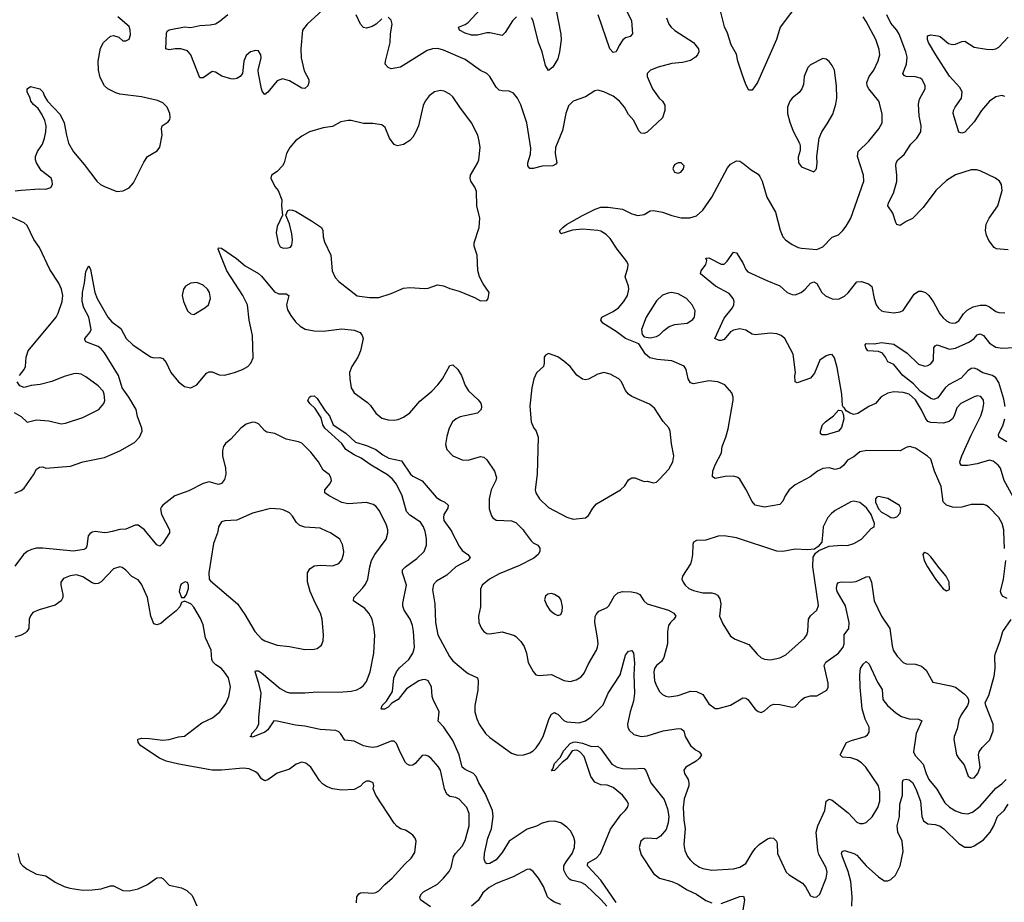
# Model space of a CAD drawing. Header units: inches. Extents: x 1682530 to 1839546, y 640742 to 791647.
# Tile 570 of 656: x 1811061 to 1817446, y 667594 to 673318. Entities that reach past the tile are written whole.
import ezdxf

# ---------------------------------------------------------------- set-up
doc = ezdxf.new("R2010")
doc.units = ezdxf.units.IN
doc.header["$MEASUREMENT"] = 0
doc.layers.add('B8616', color=7, linetype='Continuous')
doc.layers.add('B8617', color=7, linetype='Continuous')

msp = doc.modelspace()

# ---------------------------------------------------------------- linework, layer by layer
at = {"layer": 'B8616', "color": 5}
for points, elevation in [([(1811660.5, 670000), (1811630, 669992.9), (1811610, 669990.5), (1811550, 669998), (1811530, 669994.7), (1811515.1, 669984.9), (1811504.8, 669970), (1811496.7, 669903.3), (1811490.2, 669889.8), (1811476.8, 669883.2), (1811409.5, 669870.5), (1811210, 669891.1), (1811169.5, 669890.5), (1811136.8, 669883.2), (1811110.1, 669869.9), (1811085.3, 669850), (1811030, 669774.5)], 460), ([(1812032.6, 670000), (1812033, 669990), (1811990, 669922.7), (1811970, 669903.7), (1811950, 669912), (1811877.9, 670000)], 460), ([(1812345, 670000), (1812342.9, 669990), (1812317.7, 669922.3), (1812288.4, 669730), (1812290.4, 669690.4), (1812298.3, 669678.3), (1812474, 669530), (1812521.4, 669461.4), (1812585.5, 669350), (1812630, 669303.7), (1812650, 669290.3), (1812730, 669262), (1812810, 669254), (1812910, 669234.4), (1812970, 669235.5), (1812990, 669240.5), (1813017.1, 669262.9), (1813029.6, 669290), (1813031.3, 669330), (1813023.5, 669430), (1813012.6, 669470), (1812976.5, 669536.5), (1812944.5, 669610), (1812927.1, 669672.9), (1812926.6, 669730), (1812942.2, 669757.8), (1812970, 669777.1), (1813010, 669780.4), (1813090, 669775.5), (1813130, 669790.8), (1813150, 669816), (1813161.6, 669850), (1813162.9, 669870), (1813155.3, 669915.3), (1813136, 669950), (1813077.2, 669990), (1813054.5, 670000)], 480), ([(1813724.5, 667564.5), (1813659.7, 667610), (1813655.8, 667630), (1813666.3, 667650), (1813678.7, 667661.3), (1813770, 667712.4), (1813810, 667750.2), (1813845.9, 667794.1), (1813858.8, 667821.2), (1813875.1, 667890), (1813886.9, 667910), (1813930, 667958.9), (1813950, 667995.5), (1813976.2, 668090), (1813975.5, 668170), (1813961.4, 668210), (1813910, 668263.1), (1813890, 668273.7), (1813850, 668280.4), (1813830, 668295.1), (1813815, 668330), (1813790.8, 668450.8), (1813775.5, 668475.5), (1813730, 668527), (1813710, 668542), (1813690, 668549.5), (1813670, 668546.6), (1813625.4, 668494.6), (1813610, 668484.7), (1813590, 668482), (1813572.7, 668490), (1813562, 668502), (1813530, 668563.7), (1813505.2, 668625.2), (1813490, 668639.7), (1813470, 668640.4), (1813377.8, 668602.2), (1813350, 668598.6), (1813321.6, 668601.6), (1813289.9, 668609.9), (1813230, 668639.2), (1813170, 668645.6), (1813140.4, 668690), (1813130, 668700.4), (1813110, 668708.7), (1813010, 668714.4), (1812910, 668737.4), (1812850, 668742.5), (1812730, 668769.7), (1812709.2, 668770.8), (1812670, 668713.7), (1812650, 668697.6), (1812570, 668665.1), (1812555.3, 668670), (1812564.1, 668675.9), (1812565.4, 668690), (1812597.5, 668722.5), (1812612.2, 668750), (1812611.2, 668790), (1812626.2, 668950), (1812612.7, 669012.7), (1812588, 669090), (1812590, 669096), (1812610, 669095.8), (1812630, 669083.1), (1812750, 668980.8), (1812790, 668958.4), (1812810, 668952.9), (1812910, 668952), (1812990, 668958.4), (1813130, 668956.3), (1813210, 668964.3), (1813247, 668973), (1813270, 668984.2), (1813290, 669000.4), (1813310, 669025.5), (1813333.7, 669090), (1813357.4, 669210), (1813363.1, 669330), (1813358.4, 669378.4), (1813345.7, 669430), (1813324, 669470), (1813299.3, 669499.3), (1813226.6, 669550), (1813228, 669570), (1813286.7, 669633.3), (1813303.1, 669656.9), (1813317.8, 669690), (1813330.6, 669770), (1813342.2, 669810), (1813363.5, 669850), (1813436.8, 669950), (1813448.7, 669990), (1813448.6, 670000)], 460), ([(1814869, 667569), (1814831, 667610), (1814730, 667708.2), (1814702.3, 667722.3), (1814637.6, 667737.6), (1814625.3, 667745.3), (1814610, 667764.2), (1814590, 667803.7), (1814589.9, 667830), (1814603.7, 667856.3), (1814644.2, 667910), (1814658.3, 667950), (1814661.1, 667990), (1814654.9, 668014.9), (1814634.7, 668054.7), (1814610, 668082), (1814570, 668109.7), (1814530, 668121), (1814490, 668119.3), (1814450, 668108), (1814411.7, 668088.3), (1814352.1, 668067.9), (1814235.3, 667990), (1814190, 667918), (1814150.3, 667870), (1814110, 667847.1), (1814090, 667844.5), (1814081.2, 667850), (1814073.1, 667873.1), (1814074.7, 667910), (1814096.8, 668010), (1814121, 668070), (1814131.4, 668150), (1814126.7, 668190), (1814080.4, 668300.4), (1814039.2, 668370), (1814021.8, 668410), (1814003.8, 668430), (1813950, 668455.3), (1813931.2, 668471.2), (1813910.4, 668550), (1813870, 668644.5), (1813810.4, 668730.4), (1813775.6, 668770), (1813780.8, 668830), (1813742.2, 668910), (1813736.1, 668930), (1813731.4, 668991.4), (1813710.6, 669030.6), (1813690, 669039.7), (1813670, 669038.2), (1813650, 669029.7), (1813570, 668978.2), (1813515.5, 668910), (1813474.3, 668885.7), (1813450, 668860.5), (1813427.3, 668847.3), (1813410, 668846), (1813405.2, 668850), (1813412, 668870), (1813440.7, 668899.3), (1813477.6, 668962.4), (1813487.7, 669050), (1813504.2, 669090), (1813524.5, 669115.5), (1813584.2, 669170), (1813610.5, 669209.5), (1813617.8, 669230), (1813621.2, 669250), (1813614.5, 669350), (1813607.4, 669390), (1813592.2, 669430), (1813554.2, 669490), (1813546.2, 669513.8), (1813544.9, 669535.1), (1813569, 669650), (1813542.3, 669730), (1813543.1, 669750), (1813562, 669770), (1813636.3, 669823.7), (1813683.5, 669870), (1813698.3, 669910), (1813698.7, 669950), (1813692.6, 669990), (1813689.4, 670000)], 440), ([(1813860.4, 670000), (1813910, 669903.1), (1813930, 669876), (1813966.4, 669850), (1813983, 669830), (1813967.2, 669810), (1813890, 669768.9), (1813830, 669715.6), (1813763, 669677), (1813744.2, 669655.8), (1813738.2, 669621.8), (1813753.5, 669530), (1813756.8, 669410), (1813772.7, 669330), (1813847.4, 669187.4), (1813870, 669160.7), (1813951.3, 669091.3), (1813970, 669078), (1814030.4, 669050), (1814034.9, 669030), (1814031.2, 668970), (1814011.8, 668870), (1814012.7, 668830), (1814024.9, 668784.9), (1814040.6, 668750), (1814082.6, 668690), (1814110, 668663.5), (1814250, 668562), (1814290, 668548.9), (1814330, 668550.3), (1814370, 668562.8), (1814390, 668576.9), (1814410, 668595.3), (1814430, 668623.7), (1814456.5, 668670), (1814493.7, 668786.3), (1814510, 668814.6), (1814530, 668824.6), (1814539.7, 668819.7), (1814550, 668814.6), (1814590, 668772.6), (1814610, 668764.6), (1814690, 668758.9), (1814730, 668770.2), (1814764.5, 668795.5), (1814844.5, 668875.5), (1814877, 668950), (1814955, 669070), (1814990, 669196.4), (1815010, 669222.4), (1815030, 669227.3), (1815040.4, 669210), (1815048.3, 669148.3), (1815042.7, 669070), (1815047.3, 668950), (1815041, 668899), (1815020.1, 668830), (1815003.2, 668750), (1815004.4, 668730), (1815013.4, 668710), (1815043.5, 668683.5), (1815090, 668669.2), (1815130, 668674), (1815234.4, 668705.6), (1815330, 668721.1), (1815350, 668720.3), (1815366.9, 668706.9), (1815376.1, 668670), (1815410, 668612.2), (1815442.7, 668582.7), (1815467.3, 668570), (1815483, 668550), (1815470.4, 668530), (1815448.2, 668510), (1815380.7, 668470), (1815368.7, 668451.3), (1815373, 668430), (1815396.3, 668390), (1815400.5, 668370), (1815399.1, 668350), (1815370, 668265.2), (1815362.5, 668210), (1815366.7, 668130), (1815377.1, 668070), (1815366.9, 667970), (1815374.4, 667930), (1815392.3, 667892.3), (1815409.5, 667869.5), (1815430, 667849), (1815470, 667822), (1815490, 667813.8), (1815550, 667802.3), (1815690, 667812.4), (1815730, 667822.4), (1815770, 667846.7), (1815810, 667915.8), (1815830, 667943.8), (1815857, 667970), (1815910, 668005.3), (1815930, 668011.7), (1815950, 668010.4), (1815968.2, 667990), (1815973.5, 667973.5), (1815974.9, 667910), (1816030.3, 667790.3), (1816051.8, 667771.8), (1816137.8, 667717.8), (1816155.8, 667695.8), (1816190, 667637.3), (1816210, 667628), (1816229.4, 667630.6), (1816250, 667647.3), (1816289.7, 667750), (1816296.4, 667790), (1816290, 667818), (1816244.2, 667904.2), (1816235.7, 667930), (1816226.3, 668050), (1816235.9, 668090), (1816282.6, 668190), (1816291.5, 668250), (1816310, 668263.6), (1816330, 668257.2), (1816434.2, 668174.2), (1816490, 668114.9), (1816510, 668104.9), (1816530, 668104.9), (1816550, 668112.4), (1816590, 668148.2), (1816625.3, 668210), (1816639.3, 668250), (1816639.7, 668310), (1816629.7, 668350), (1816548.7, 668470), (1816519.2, 668499.2), (1816490, 668518.6), (1816450, 668530.6), (1816396.2, 668536.2), (1816380.5, 668550), (1816423.6, 668630), (1816455.3, 668644.7), (1816544.5, 668670), (1816559.1, 668680.9), (1816570, 668698.8), (1816569.8, 668730), (1816543, 668783), (1816523.2, 668850), (1816511.6, 668990), (1816509.8, 669070.2), (1816514, 669110), (1816530, 669139.3), (1816550, 669155.5), (1816570, 669139.1), (1816622.7, 669022.7), (1816654, 668974), (1816659, 668910), (1816688.9, 668870), (1816742.6, 668822.6), (1816778.9, 668798.9), (1816830, 668784.4), (1816890, 668782.3), (1816910.2, 668770.2), (1816873.6, 668690), (1816857.3, 668570), (1816867.3, 668547.3), (1816920.7, 668490), (1816938.5, 668430), (1816957.5, 668390), (1817009, 668329), (1817059.6, 668239.6), (1817090.8, 668210.8), (1817130, 668187.3), (1817170, 668172.1), (1817210, 668169.2), (1817240.4, 668179.6), (1817290, 668218), (1817390, 668334.5), (1817430, 668362.6), (1817459, 668390)], 440), ([(1814333, 670000), (1814378.2, 669938.2), (1814390, 669926.4), (1814420.7, 669910), (1814434.9, 669890), (1814432.9, 669870), (1814423.1, 669850), (1814394.5, 669825.5), (1814301.3, 669778.7), (1814170, 669724.8), (1814108.5, 669690), (1814060.4, 669650), (1814050, 669626), (1814048.4, 669510), (1814037.1, 669450), (1814038, 669410), (1814054.9, 669370), (1814070.3, 669350.3), (1814090, 669338.4), (1814110, 669334.4), (1814190, 669348.4), (1814270, 669324.4), (1814277.8, 669317.8), (1814310, 669286.4), (1814332.8, 669252.8), (1814347.8, 669210), (1814358, 669150), (1814390.3, 669090.3), (1814408.9, 669068.9), (1814430, 669066), (1814510, 669071.2), (1814590, 669033.6), (1814630, 669026.5), (1814670, 669036.9), (1814702.7, 669057.3), (1814720.7, 669079.3), (1814750, 669140.5), (1814802.4, 669230), (1814807.8, 669250), (1814811.3, 669270), (1814807.8, 669310), (1814789.7, 669410), (1814792.5, 669447.5), (1814798.5, 669461.5), (1814816.9, 669483.1), (1814870, 669506.7), (1814882.4, 669517.6), (1814918.7, 669581.3), (1814939.2, 669600.8), (1814970.9, 669609.1), (1815027.3, 669607.3), (1815060.3, 669600.3), (1815081.7, 669590), (1815108.6, 669548.6), (1815130, 669530.3), (1815268.2, 669488.2), (1815303.1, 669470), (1815314.9, 669450), (1815303.7, 669430), (1815280.3, 669410), (1815267.8, 669390), (1815262.2, 669350), (1815262.2, 669270), (1815238.4, 669181.6), (1815223, 669157), (1815190, 669129.7), (1815177.2, 669110), (1815173, 669090), (1815178.5, 669030), (1815190, 668997.3), (1815210, 668960.5), (1815230, 668941.6), (1815250, 668930.4), (1815270, 668927.6), (1815330, 668936.5), (1815410, 668964.4), (1815450, 668961.2), (1815490, 668941.7), (1815530, 668881.6), (1815570, 668850.5), (1815590, 668850.4), (1815670, 668872.9), (1815750, 668919.5), (1815770, 668918), (1815782.8, 668910), (1815830, 668846), (1815850, 668831), (1815870, 668826), (1815890, 668836), (1815928.7, 668870), (1815950, 668879.1), (1815990, 668878), (1816070, 668859.1), (1816090, 668864), (1816130, 668907.7), (1816150, 668921.6), (1816190, 668933.7), (1816230, 668934), (1816295.1, 668970), (1816303.6, 668990), (1816304.2, 669015.8), (1816277.6, 669130), (1816287.8, 669152.2), (1816371, 669210), (1816401.2, 669250), (1816407.2, 669270), (1816407.6, 669330), (1816437, 669370), (1816439.9, 669410), (1816416.2, 669516.2), (1816361, 669610), (1816358, 669630), (1816362.7, 669657.3), (1816370, 669668.2), (1816388.4, 669671.6), (1816450, 669670.3), (1816485.1, 669674.9), (1816550, 669705.5), (1816570, 669706.8), (1816584.4, 669670), (1816602.4, 669550), (1816649.2, 669450), (1816702.9, 669370), (1816718, 669258), (1816726, 669230), (1816751.6, 669190), (1816790, 669150.3), (1816810, 669140.3), (1816870, 669138.9), (1816910, 669126.7), (1816940, 669100), (1816982.8, 669022.8), (1817099.1, 668999.1), (1817130, 668988.7), (1817186.7, 668946.7), (1817203, 668930), (1817214, 668910), (1817214, 668890), (1817206.4, 668870), (1817166, 668810), (1817150, 668777.2), (1817141.1, 668718.9), (1817120.4, 668670), (1817117.6, 668650), (1817136.5, 668550), (1817150, 668526), (1817184.9, 668484.9), (1817212.5, 668412.5), (1817230, 668399.1), (1817250, 668401.6), (1817275.1, 668430), (1817289.6, 668470), (1817278.9, 668550), (1817283, 668570), (1817301.8, 668598.2), (1817351, 668649), (1817373.7, 668706.3), (1817373.5, 668750), (1817326, 668870), (1817322.7, 668890), (1817344.8, 668935.2), (1817379.5, 669060.5), (1817385.7, 669110), (1817384, 669190), (1817388.3, 669210), (1817418.8, 669290), (1817436.1, 669350), (1817490, 669428.5)], 460), ([(1816268.2, 670000), (1816262.8, 669930), (1816238.4, 669901.6), (1816214.8, 669885.2), (1816170, 669879.7), (1816090, 669884.4), (1816010, 669869.7), (1815971.9, 669871.9), (1815710, 669958.8), (1815630, 669971.1), (1815590, 669969.7), (1815510, 669943.7), (1815450, 669941.2), (1815430.7, 669929.3), (1815425.8, 669914.2), (1815424.9, 669850), (1815417.4, 669810), (1815410.2, 669789.8), (1815358.4, 669710), (1815354.9, 669690), (1815362.4, 669670), (1815376.4, 669650), (1815399.3, 669630), (1815430, 669616.1), (1815490, 669602.2), (1815550, 669600.8), (1815570, 669595.6), (1815585.4, 669585.4), (1815601.4, 669561.4), (1815608, 669530), (1815598.7, 669450), (1815621.1, 669401.1), (1815670, 669320.7), (1815699.9, 669299.9), (1815790, 669266), (1815842.6, 669202.6), (1815870, 669179.5), (1815890.3, 669170.3), (1815930, 669167.4), (1815990, 669180.3), (1816030, 669200.3), (1816150, 669307.4), (1816165.7, 669330), (1816172.4, 669350), (1816175.6, 669430), (1816188.5, 669451.5), (1816229.7, 669490), (1816241.4, 669518.6), (1816203.5, 669770), (1816207.2, 669832.8), (1816220.5, 669859.5), (1816243.2, 669876.8), (1816310, 669904.9), (1816390, 669910.8), (1816430, 669908.5), (1816470, 669921.3), (1816520.9, 669950), (1816566.2, 670000)], 480), ([(1817447.9, 669887.9), (1817443, 670000)], 460), ([(1817465.2, 669565.2), (1817438.4, 669578.4), (1817426.9, 669590), (1817422.2, 669610), (1817440.3, 669690), (1817456.9, 669810)], 460), ([(1813245.6, 667590), (1813247.3, 667630), (1813260.9, 667650), (1813270, 667655.8), (1813290, 667658.7), (1813350, 667654), (1813370, 667657.1), (1813390, 667668.2), (1813429.8, 667710.2), (1813477.4, 667750), (1813558.2, 667841.8), (1813600.1, 667879.9), (1813623.3, 667916.7), (1813631.5, 667990), (1813625.1, 668010), (1813609.7, 668029.7), (1813587.2, 668047.2), (1813562, 668062), (1813530, 668071.8), (1813507.3, 668087.3), (1813490, 668106.6), (1813369.6, 668290), (1813353.6, 668330), (1813357, 668350), (1813352.3, 668370), (1813330, 668380.9), (1813310, 668380.9), (1813290, 668369.2), (1813270, 668346.6), (1813230, 668326.6), (1813150, 668322.4), (1813089.4, 668329.4), (1813050, 668346), (1813023.7, 668363.7), (1813005.1, 668385.1), (1812949.2, 668470), (1812917.2, 668497.2), (1812890, 668503.7), (1812854.8, 668490), (1812810, 668458.4), (1812730, 668431.6), (1812670, 668387.8), (1812650, 668382.9), (1812630, 668394.5), (1812606.8, 668426.8), (1812590, 668440.9), (1812550, 668459.8), (1812510, 668463.5), (1812370, 668450.7), (1812310, 668451.6), (1812093.2, 668490), (1812010, 668509.9), (1811967.6, 668530), (1811847.4, 668610), (1811829.6, 668630), (1811826.6, 668650), (1811830, 668653), (1811850, 668658), (1811903.5, 668656.5), (1811990, 668645.4), (1812030, 668650.2), (1812090, 668668.2), (1812130, 668672.9), (1812242.7, 668757.3), (1812311.8, 668790), (1812358.7, 668830), (1812397.3, 668882.7), (1812417.2, 668930), (1812428.4, 668991.6), (1812414, 669050), (1812390, 669086.6), (1812370, 669109.7), (1812333.5, 669133.5), (1812313.3, 669153.3), (1812306.9, 669170), (1812302.4, 669230), (1812265.5, 669310), (1812250, 669393.2), (1812234.3, 669434.3), (1812190, 669509.2), (1812170, 669529), (1812130, 669548), (1812110, 669538), (1812098.8, 669510), (1812076.3, 669483.7), (1812010, 669433.7), (1811977.2, 669402.8), (1811950, 669393.5), (1811930, 669400.5), (1811911.5, 669450), (1811888.9, 669570), (1811850, 669657.6), (1811830, 669685.1), (1811787.1, 669707.1), (1811750, 669747.6), (1811725.4, 669765.4), (1811710, 669769.7), (1811670, 669756.9), (1811590, 669672.2), (1811570, 669661.8), (1811550, 669659.3), (1811530, 669665.8), (1811470, 669704.4), (1811430, 669717.7), (1811387.9, 669712.1), (1811344.9, 669695.1), (1811328.4, 669670), (1811328.7, 669650), (1811341.7, 669590), (1811340.3, 669570), (1811330.2, 669549.8), (1811290, 669521), (1811188.2, 669491.8), (1811147, 669473), (1811130, 669452.3), (1811122.6, 669430), (1811119.3, 669370), (1811108, 669350), (1811097.6, 669342.4), (1811070, 669326.9), (1811030, 669312.8)], 480), ([(1814930, 667593.6), (1814830, 667738.3), (1814742.6, 667830), (1814745, 667850), (1814800.2, 667879.8), (1814828, 667910), (1814892, 668068), (1814958.9, 668161.1), (1814987.4, 668190), (1815001.7, 668210), (1815008.3, 668230), (1815001.1, 668250), (1814971, 668290), (1814910, 668338.5), (1814870, 668353.3), (1814830, 668356.8), (1814790, 668373.5), (1814764, 668410), (1814720.5, 668540.5), (1814694, 668570), (1814678.4, 668578.4), (1814670, 668582), (1814643.4, 668576.6), (1814610, 668524.5), (1814579.1, 668500.9), (1814530, 668449.4), (1814510, 668448), (1814519.3, 668460.7), (1814530, 668494), (1814565.8, 668534.2), (1814590, 668579.3), (1814630, 668623.8), (1814650, 668633.6), (1814665, 668635), (1814710, 668627.3), (1814770, 668604.4), (1814810, 668606), (1814830, 668590.6), (1814901.7, 668490), (1814935.5, 668470), (1814970, 668462.2), (1815050, 668459.2), (1815090, 668464.6), (1815110, 668462.4), (1815124.4, 668444.4), (1815152.7, 668370), (1815240.5, 668260.5), (1815261.3, 668201.3), (1815271.5, 668150), (1815266.8, 668110), (1815252.6, 668067.4), (1815217.1, 668022.9), (1815190, 668007), (1815130, 668010.8), (1815110, 668007.2), (1815089.2, 667990), (1815077.7, 667950), (1815090, 667903.1), (1815170, 667781.7), (1815210, 667750.3), (1815290, 667728.4), (1815330, 667712.8), (1815390, 667675.9), (1815450, 667646.2), (1815510, 667605.8), (1815548.5, 667591.5)], 420), ([(1816456.3, 667570), (1816458.4, 667630), (1816450.6, 667730), (1816434, 667794), (1816396.2, 667890), (1816391.1, 667910), (1816395.3, 667924.7), (1816410, 667930.2), (1816470.8, 667910.8), (1816490, 667900.3), (1816550.2, 667830), (1816630, 667759.1), (1816659.2, 667739.2), (1816670, 667734.4), (1816690, 667734.4), (1816710, 667742.8), (1816739.3, 667770), (1816770.6, 667830), (1816790, 667924.7), (1816783, 667990), (1816755.6, 668050), (1816751.5, 668090), (1816766, 668150), (1816768, 668230), (1816786, 668290), (1816786.3, 668373.7), (1816791.1, 668388.9), (1816810, 668394), (1816830, 668388.2), (1816850, 668371), (1816872.2, 668330), (1816903.3, 668250), (1816911.4, 668151.4), (1816921.9, 668121.9), (1816950, 668104.3), (1816998.5, 668098.5), (1817030, 668088.4), (1817054.4, 668070), (1817150, 667976.1), (1817190, 667952.4), (1817230, 667952.3), (1817250, 667959.7), (1817310, 667998.8), (1817355.2, 668050), (1817378, 668090), (1817402.4, 668150), (1817444.1, 668190), (1817470, 668230.3)], 420), ([(1811048.7, 667910), (1811063.1, 667850), (1811081.3, 667830), (1811108.5, 667810), (1811170, 667776.5), (1811230, 667765.8), (1811290, 667724.4), (1811350, 667696.5), (1811385.9, 667685.9), (1811470, 667673.8), (1811530, 667674.6), (1811590, 667682), (1811650, 667700.7), (1811670, 667700.9), (1811730, 667671.5), (1811770, 667668.8), (1811830, 667682.6), (1811890, 667710.4), (1811950, 667753.7), (1811975.6, 667755.6), (1811990, 667748.5), (1812030, 667706.5), (1812110, 667687.6), (1812143.8, 667670), (1812178.5, 667638.5), (1812210, 667570.7)], 480), ([(1814570, 667580.3), (1814530, 667595.2), (1814505.1, 667610), (1814483.8, 667630), (1814457.4, 667697.4), (1814425.4, 667750), (1814390, 667794), (1814369.6, 667809.6), (1814350, 667806.6), (1814260.8, 667759.2), (1814150, 667716), (1814104.7, 667690), (1814064, 667656), (1814034.7, 667605.3), (1813991.8, 667570)], 460), ([(1815610, 667586.7), (1815730, 667632.9), (1815753.8, 667633.8), (1815760.2, 667610), (1815748.7, 667531.3)], 420)]:
    msp.add_lwpolyline(points, dxfattribs=dict(at, elevation=elevation))
at = {"layer": 'B8616', "color": 5, "elevation": 480}
for points in [[(1816930, 669862), (1816922.8, 669857.2), (1816918, 669850), (1816926.8, 669810), (1816947.3, 669770), (1816999.3, 669690), (1817050, 669628), (1817070, 669614.8), (1817090, 669622), (1817089.3, 669670), (1817069.2, 669710), (1817022.7, 669762.7), (1816970, 669834), (1816950, 669854)], [(1812133.2, 669673.2), (1812110, 669659), (1812104, 669650), (1812096, 669610), (1812110, 669572), (1812130, 669572), (1812142, 669590), (1812156, 669630), (1812156, 669650), (1812150, 669668)], [(1814510, 669596.9), (1814486.4, 669593.6), (1814470, 669579), (1814464.1, 669555.9), (1814479, 669519), (1814499.1, 669490), (1814530, 669464.9), (1814550, 669454.8), (1814570, 669461), (1814578, 669482), (1814581.3, 669510), (1814572.7, 669552.7), (1814560.5, 669570), (1814530, 669591.2)]]:
    msp.add_lwpolyline(points, close=True, dxfattribs=at)
at = {"layer": 'B8617', "color": 5}
for points, elevation in [([(1816126.7, 673450), (1815992.4, 673270), (1815968.7, 673190), (1815845.3, 672910), (1815810, 672860.9), (1815790, 672861.2), (1815770, 672897.2), (1815745.5, 672965.5), (1815718, 673050), (1815710, 673094), (1815675.2, 673155.2), (1815651.1, 673230), (1815630.8, 673270.8), (1815606.7, 673366.7)], 460), ([(1813050, 673404.7), (1812924.2, 673290), (1812895.6, 673250), (1812884.7, 673130), (1812887.3, 673070), (1812905.4, 672985.4), (1812936.5, 672930), (1812936.5, 672910), (1812930.3, 672890), (1812910, 672871.6), (1812890, 672874.7), (1812810, 672921.7), (1812765.8, 672934.2), (1812730, 672921.3), (1812670, 672847.3), (1812650, 672832.3), (1812636.2, 672850), (1812630, 672868.7), (1812609.6, 672970), (1812608, 672990), (1812625.8, 673070), (1812623.9, 673090), (1812610, 673115.8), (1812590, 673118.9), (1812557.3, 673110), (1812530, 673086), (1812514, 673050), (1812506, 672970), (1812490.6, 672950), (1812470, 672937.6), (1812450, 672931.8), (1812430, 672933.6), (1812372.5, 672952.5), (1812330, 672978), (1812310, 672982), (1812250, 672940.7), (1812230, 672940.9), (1812171.1, 673090), (1812150, 673116.2), (1812106, 673130), (1812070, 673129.7), (1812030, 673122.9), (1812009.6, 673129.6), (1812012, 673230), (1812017, 673243), (1812030, 673252.7), (1812130, 673272.6), (1812170, 673267.6), (1812230, 673280.9), (1812296.2, 673283.8), (1812330, 673292), (1812360.7, 673310), (1812410, 673352.4)], 460), ([(1814282.4, 673337.6), (1814256.9, 673310), (1814210, 673234.5), (1814190, 673216.2), (1814110, 673233.7), (1814090, 673233.3), (1814030, 673217.9), (1813990, 673217.8), (1813949.6, 673230), (1813913.6, 673250), (1813907.3, 673270), (1813950, 673286.3), (1813970, 673298.9), (1814069.8, 673410.2)], 440), ([(1814536.8, 673390), (1814570, 673224.7), (1814572.3, 673187.7), (1814562.4, 673110), (1814550, 673063.7), (1814518.4, 673010), (1814489.3, 672989.3), (1814470, 673022), (1814448.9, 673110), (1814425.3, 673170), (1814390.5, 673310.5), (1814380.4, 673330)], 440), ([(1814989.2, 673390), (1815029.4, 673310), (1815034.1, 673225.9), (1815020.7, 673210), (1814990, 673199.7), (1814972.6, 673187.4), (1814947.6, 673150), (1814930, 673109.2), (1814910, 673105.1), (1814888.7, 673130), (1814812.6, 673350)], 440), ([(1811032.4, 672207.6), (1811070, 672212), (1811190, 672220.7), (1811230, 672218.8), (1811262, 672230), (1811272.7, 672250), (1811272.3, 672270), (1811264, 672290), (1811199.5, 672339.5), (1811169.6, 672389.6), (1811164.5, 672410), (1811164.5, 672430), (1811176.9, 672463.1), (1811209.4, 672510), (1811222.9, 672550), (1811231.5, 672590), (1811231.6, 672630), (1811223.3, 672663.3), (1811205.4, 672705.4), (1811181.2, 672741.2), (1811150, 672769), (1811134, 672790), (1811129.3, 672809.3), (1811109, 672850), (1811108.7, 672870), (1811130, 672884.7), (1811191.3, 672870), (1811210, 672851.3), (1811221.1, 672821.1), (1811240.7, 672790), (1811322.8, 672702.8), (1811350.2, 672650.2), (1811363.6, 672570), (1811378.4, 672518.4), (1811410, 672460.7), (1811479.4, 672379.4), (1811560.5, 672270), (1811584, 672250), (1811610, 672236.4), (1811690, 672204.9), (1811731.9, 672208.1), (1811770, 672226.8), (1811799.3, 672260.7), (1811866.2, 672393.8), (1811889.3, 672430), (1811951.9, 672468.1), (1811969.3, 672490.7), (1811984.5, 672570), (1811980.9, 672610), (1811984, 672630), (1812023.2, 672656.8), (1812034, 672670), (1812036.5, 672683.5), (1812035.1, 672710), (1812018, 672750), (1811990, 672778.4), (1811954.6, 672794.6), (1811850, 672817.7), (1811710, 672834.8), (1811683.9, 672843.9), (1811633.6, 672870), (1811609.9, 672889.9), (1811583.8, 672943.8), (1811571.8, 672990), (1811569.8, 673050), (1811586, 673134), (1811604.5, 673170), (1811650, 673210.8), (1811670, 673216), (1811704, 673204), (1811730, 673181), (1811750, 673181), (1811770, 673191.3), (1811780.2, 673219.8), (1811778, 673250), (1811770, 673273.2), (1811697.5, 673337.5)], 480), ([(1813410, 673322.7), (1813371.6, 673288.4), (1813346.7, 673273.3), (1813310, 673263.5), (1813290, 673267.6), (1813270, 673289.5), (1813243.9, 673350)], 460), ([(1815256.4, 673330), (1815270.4, 673290), (1815286.4, 673270), (1815310, 673248.7), (1815430.5, 673170), (1815463.8, 673130), (1815464.4, 673110), (1815456.4, 673090), (1815444.2, 673075.8), (1815410, 673054.3), (1815358.8, 673041.2), (1815290, 673033.1), (1815201, 673010), (1815151, 672990), (1815130.8, 672970), (1815130.7, 672950), (1815164.9, 672870), (1815208.2, 672810), (1815230.2, 672790.2), (1815243.9, 672763.9), (1815245.2, 672730), (1815230, 672680.7), (1815130, 672588.2), (1815110, 672579.7), (1815090, 672582.9), (1815077, 672597), (1815043.3, 672663.3), (1815010, 672702.4), (1814983.8, 672750), (1814950, 672790.8), (1814910, 672821.5), (1814850, 672851.2), (1814810, 672860.7), (1814790, 672857), (1814730, 672818), (1814650, 672789.7), (1814620.9, 672759.1), (1814602.8, 672710), (1814580.4, 672599.6), (1814536.1, 672490), (1814533.8, 672450), (1814543.8, 672390), (1814538, 672382), (1814518, 672370), (1814450, 672367.7), (1814390, 672353.3), (1814370, 672353.2), (1814356, 672370), (1814357, 672390), (1814372.9, 672447.1), (1814374.9, 672485.1), (1814350.5, 672650), (1814310, 672765.1), (1814288.2, 672808.2), (1814262.4, 672842.4), (1814235.5, 672855.5), (1814190, 672856), (1814170, 672861.7), (1814150, 672881.6), (1814110, 672949.3), (1814089.7, 672969.7), (1814050, 672987.8), (1813950, 673059.7), (1813810, 673120.3), (1813772, 673132), (1813738.8, 673130), (1813702.7, 673117.3), (1813530, 673009.7), (1813470, 673000.5), (1813450, 673007), (1813431.6, 673030), (1813432.6, 673050), (1813463.7, 673170), (1813466.3, 673226.3), (1813477, 673290), (1813470, 673315.3), (1813450, 673334)], 460), ([(1817443, 670000), (1817442.6, 670010), (1817432.4, 670050), (1817409.8, 670089.8), (1817350, 670153.6), (1817330, 670167.8), (1817310, 670173.6), (1817230, 670174.5), (1817170, 670157.6), (1817130, 670155.6), (1817110, 670156.1), (1817070, 670170.9), (1817050, 670192.3), (1817037.3, 670290), (1816992.8, 670390), (1816968.5, 670468.5), (1816948.6, 670488.6), (1816870, 670539.7), (1816830.5, 670549.5), (1816810, 670543.7), (1816770, 670522), (1816555.4, 670524.6), (1816510, 670515.1), (1816470, 670483), (1816430, 670461.6), (1816405.7, 670430), (1816380.5, 670410), (1816350, 670402.2), (1816310, 670411.1), (1816270, 670408), (1816235.5, 670390), (1816186.1, 670353.9), (1816090, 670302.6), (1816050.9, 670269.1), (1816025.5, 670230), (1816010, 670195.1), (1815990, 670174), (1815890, 670156.9), (1815829.7, 670169.7), (1815810, 670194), (1815770, 670274), (1815730, 670338), (1815718, 670350), (1815690, 670357.2), (1815634.8, 670354.8), (1815570, 670342.7), (1815553.6, 670353.6), (1815555.1, 670390), (1815570, 670431), (1815611.3, 670508.7), (1815615.6, 670550), (1815641, 670610), (1815654.7, 670665.3), (1815688.2, 670850), (1815687.8, 670870), (1815678.3, 670898.3), (1815633.2, 670950), (1815588.7, 670970), (1815530, 670976.4), (1815430, 670956.8), (1815410, 670963.5), (1815395.7, 670990), (1815382.2, 671050), (1815370.7, 671070.7), (1815290, 671105.7), (1815194.3, 671114.3), (1815146.2, 671126.2), (1815119.5, 671150), (1815076.6, 671216.6), (1814990, 671251.6), (1814930, 671295.6), (1814842.7, 671350), (1814829.3, 671370), (1814835.1, 671390), (1814910, 671426.5), (1814943, 671450), (1814979.7, 671490), (1815001.7, 671530), (1815011.1, 671570), (1815009.6, 671590), (1814986.9, 671650), (1815004.2, 671710), (1815006, 671730), (1814998.7, 671750), (1814934.5, 671830), (1814890, 671899.7), (1814864.7, 671924.7), (1814830, 671946.9), (1814810, 671952.1), (1814710, 671960.3), (1814646.5, 671953.5), (1814570, 671929.6), (1814563.6, 671943.6), (1814564.2, 671950), (1814582.4, 671970), (1814607.6, 671990), (1814710, 672049.1), (1814791.8, 672090), (1814830, 672103.2), (1814876.6, 672103.4), (1814969.2, 672089.2), (1815030, 672058.3), (1815070, 672049), (1815110, 672054), (1815150, 672078), (1815170, 672081.7), (1815230, 672069.1), (1815290, 672048.1), (1815350, 672034), (1815407, 672033), (1815450, 672045.3), (1815490, 672082.4), (1815550, 672166.7), (1815650, 672357.3), (1815670, 672380.7), (1815710, 672402.8), (1815730, 672400.7), (1815750, 672388), (1815803.8, 672343.8), (1815850, 672315.5), (1815860.8, 672300.8), (1815874.9, 672270), (1815906.6, 672166.6), (1815962.4, 672070), (1815992.7, 671952.7), (1816010.3, 671910.3), (1816026, 671890), (1816070, 671859.5), (1816110, 671841.5), (1816130, 671837.3), (1816230, 671826.9), (1816270, 671846), (1816330, 671908.2), (1816370, 671923), (1816398, 671950), (1816420.8, 671979.2), (1816449.8, 672030.2), (1816534.2, 672270), (1816532, 672310), (1816493.5, 672430), (1816497.7, 672462.3), (1816566.6, 672530), (1816631.8, 672610), (1816653.6, 672650), (1816654.2, 672705.8), (1816637, 672777), (1816631.5, 672790), (1816567.2, 672870), (1816557.6, 672890), (1816554.8, 672910), (1816569.8, 672950), (1816600.4, 672990), (1816628.8, 673051.2), (1816638, 673090), (1816634.5, 673125.5), (1816613.5, 673190), (1816550, 673307.3), (1816530, 673336.3)], 460), ([(1817470, 671824.8), (1817392.7, 671832.7), (1817380.2, 671840.2), (1817346.5, 671886.5), (1817330, 671921.2), (1817324.6, 671950), (1817327.8, 671992.2), (1817348.5, 672031.5), (1817403.5, 672110), (1817432.4, 672210), (1817427.8, 672250), (1817415.6, 672270), (1817389.5, 672290), (1817290, 672337.7), (1817265.2, 672345.2), (1817230, 672344.2), (1817130, 672311.8), (1817070, 672275.4), (1817001.1, 672210), (1816919.3, 672100.7), (1816850, 672027.8), (1816810, 672009.5), (1816770, 671983.7), (1816750, 671989.3), (1816742.8, 672002.8), (1816722.9, 672062.9), (1816691.5, 672110), (1816694.3, 672130), (1816727.9, 672192.1), (1816749.7, 672269.7), (1816749.8, 672310), (1816742, 672370), (1816744.4, 672390), (1816756.2, 672410), (1816797.2, 672442.8), (1816840.4, 672510), (1816878.9, 672550), (1816904, 672590), (1816907.1, 672630), (1816894.5, 672694.5), (1816889.8, 672770), (1816896.9, 672803.1), (1816932.4, 672870), (1816932.4, 672890), (1816914.3, 672930), (1816899.4, 672939.4), (1816870, 672946.6), (1816810, 672949.8), (1816795.6, 672955.6), (1816788.7, 672970), (1816810.9, 673029.1), (1816816.1, 673076.1), (1816807.9, 673110), (1816763.9, 673223.9), (1816750, 673250.9), (1816710, 673294.7), (1816684.4, 673350)], 440), ([(1817450, 672820.2), (1817430, 672827.5), (1817390, 672818.3), (1817350, 672788.9), (1817298.5, 672730), (1817250, 672655.6), (1817190, 672589.5), (1817170, 672582.7), (1817150, 672588.7), (1817113.3, 672710), (1817116.3, 672730), (1817126.9, 672750), (1817167.4, 672810), (1817173.1, 672850), (1817157.7, 672877.7), (1817090, 672952.6), (1817001.1, 673090), (1816955.1, 673170), (1816947.3, 673190), (1816947.5, 673212.5), (1816970, 673219.5), (1817014.3, 673214.3), (1817030, 673208.5), (1817084.3, 673164.3), (1817110, 673156.9), (1817130, 673159.5), (1817170, 673177.1), (1817190, 673178), (1817250, 673140.8), (1817330, 673126.2), (1817370, 673124), (1817390, 673128.9), (1817410, 673140.3), (1817470, 673203.7)], 420), ([(1811059, 671010), (1811089.2, 671050), (1811098, 671070), (1811102.9, 671130), (1811115.8, 671170), (1811297.4, 671390), (1811310, 671414), (1811335.8, 671490), (1811341.8, 671530), (1811332.4, 671570), (1811315.3, 671610), (1811257.4, 671697.4), (1811190, 671840.7), (1811153.3, 671893.3), (1811110, 671982.4), (1811090, 671999.7), (1811014.9, 672034.9)], 480), ([(1811030, 670248.4), (1811070, 670265.5), (1811090, 670280.7), (1811150, 670366), (1811170, 670402.8), (1811190, 670416.3), (1811210, 670419.1), (1811230, 670410.5), (1811390, 670423.1), (1811470, 670450.3), (1811610, 670479), (1811710, 670521.5), (1811804.7, 670575.3), (1811838.5, 670610), (1811855.3, 670650), (1811853.8, 670670), (1811825.8, 670745.8), (1811815.8, 670790), (1811768.2, 670870), (1811724.9, 670930), (1811700.8, 671010), (1811610, 671158.7), (1811590, 671183.8), (1811570, 671199.8), (1811489.3, 671230), (1811484.2, 671244.2), (1811483.6, 671250), (1811516.9, 671290), (1811523.5, 671310), (1811508.5, 671390), (1811476.1, 671450), (1811466.7, 671490), (1811467.8, 671550), (1811482.2, 671610), (1811490, 671684.7), (1811510, 671722), (1811519.1, 671699.1), (1811548.8, 671550), (1811563.1, 671510), (1811632, 671390), (1811659.2, 671359.2), (1811716.5, 671316.5), (1811750.4, 671250), (1811794.4, 671210), (1811910, 671132.7), (1811930, 671125.5), (1811970, 671128), (1811990, 671120.5), (1812010, 671094), (1812041.3, 671030), (1812090, 670970.5), (1812130, 670939.3), (1812170, 670930.4), (1812210, 670950.4), (1812273.3, 671026.7), (1812290, 671034.4), (1812310, 671033.7), (1812355.3, 671015.3), (1812390, 671012.2), (1812453.6, 671030), (1812505.6, 671050), (1812539.7, 671070), (1812559.7, 671090), (1812574.2, 671125.8), (1812570.6, 671270), (1812549.9, 671369.9), (1812538, 671470), (1812508.1, 671530), (1812405, 671690), (1812347, 671830), (1812350, 671838), (1812370, 671836.3), (1812467.7, 671770), (1812522.6, 671722.6), (1812610, 671672.2), (1812630, 671654), (1812713.3, 671553.3), (1812741.2, 671541.2), (1812790, 671539.5), (1812805.5, 671530), (1812791.3, 671470), (1812797.3, 671437.3), (1812819, 671399), (1812850, 671358), (1812880.7, 671330), (1812911.8, 671311.8), (1812970, 671299.5), (1813030, 671298.9), (1813150, 671314), (1813230, 671303.7), (1813268.5, 671288.5), (1813282, 671270), (1813288, 671250), (1813270.4, 671170), (1813254.6, 671130), (1813214.6, 671070), (1813199.5, 671030), (1813200.9, 670990), (1813211.4, 670931.4), (1813230, 670898.4), (1813316.4, 670836.4), (1813336.4, 670816.4), (1813370, 670766.7), (1813410, 670734.9), (1813450, 670722.3), (1813490, 670721.7), (1813514.9, 670725.1), (1813550, 670740.3), (1813590.6, 670769.4), (1813655.4, 670844.6), (1813733.3, 670910), (1813773.3, 670950), (1813803, 670990), (1813850, 671074.8), (1813870, 671080.5), (1813902.4, 671050), (1813926.7, 671010), (1813950, 670946.8), (1813971.9, 670911.9), (1814033.4, 670853.4), (1814050.3, 670830.3), (1814054.9, 670810), (1814053, 670790), (1814030, 670765.6), (1813918.2, 670741.8), (1813891.3, 670728.7), (1813868.5, 670710), (1813845.7, 670670), (1813830, 670615.3), (1813823.1, 670563.1), (1813830.4, 670530.4), (1813870.8, 670490), (1813930, 670463.8), (1813970, 670462), (1814050, 670486.3), (1814070, 670480.9), (1814090, 670464.9), (1814140.7, 670390), (1814154, 670350), (1814148.9, 670330), (1814118.3, 670270), (1814104.7, 670210), (1814105.1, 670145.1), (1814120.7, 670100.7), (1814130, 670087.3), (1814150, 670073), (1814249.2, 670069.2), (1814277.3, 670057.3), (1814325.7, 670010), (1814333, 670000)], 460), ([(1817503.9, 670223.9), (1817445.4, 670330), (1817420.2, 670410), (1817405.3, 670430), (1817374.6, 670454.6), (1817350, 670462.4), (1817270, 670438.1), (1817207.1, 670427.1), (1817168, 670428), (1817159.7, 670439.7), (1817157.6, 670450), (1817171.3, 670490), (1817230, 670624.2), (1817292.9, 670750), (1817307.4, 670790), (1817313.1, 670830), (1817310.9, 670850), (1817294.4, 670874.4), (1817270, 670878), (1817250, 670871.9), (1817164.4, 670830), (1817138.1, 670801.9), (1817120.4, 670750), (1817109, 670730), (1817088.4, 670711.6), (1817050, 670700.7), (1816970, 670705.4), (1816950, 670711.7), (1816934.5, 670734.5), (1816910, 670788.7), (1816870, 670852.5), (1816830, 670889.8), (1816790, 670900.9), (1816730, 670904.1), (1816690, 670895.3), (1816648, 670872), (1816610, 670828.4), (1816567, 670810), (1816496.7, 670763.3), (1816470, 670756.8), (1816446.3, 670766.3), (1816421.3, 670781.3), (1816410, 670799.3), (1816402.5, 670802.5), (1816396.6, 670816.6), (1816392.2, 670890), (1816361.7, 671061.7), (1816344.7, 671124.7), (1816330, 671146.3), (1816310, 671145.4), (1816290, 671137.7), (1816250.4, 671110), (1816214.7, 671025.3), (1816190, 670994.5), (1816102.9, 670962.9), (1816089.6, 670969.6), (1816087.5, 671007.5), (1816091.6, 671030), (1816077.8, 671150), (1816022, 671250), (1815999.6, 671270), (1815970, 671280.8), (1815930, 671285.8), (1815830, 671274), (1815810, 671279.3), (1815770, 671305.7), (1815730, 671312.6), (1815690, 671305.4), (1815670, 671293), (1815630, 671244.2), (1815610, 671236.9), (1815597.6, 671237.6), (1815569.7, 671249.7), (1815630, 671383.1), (1815682.7, 671450), (1815692.2, 671470), (1815693.5, 671490), (1815687.1, 671510), (1815661.8, 671541.8), (1815574, 671590), (1815476, 671670), (1815480.9, 671690), (1815509.4, 671730), (1815516.5, 671756.5), (1815510, 671772), (1815530, 671773.4), (1815610, 671732.4), (1815630, 671733.4), (1815648.2, 671751.8), (1815690, 671811.3), (1815710, 671806), (1815750, 671742), (1815770, 671698), (1815783.6, 671683.6), (1815906, 671626), (1815990, 671592.8), (1816037.6, 671550), (1816070, 671535.8), (1816090, 671534.7), (1816129.6, 671550), (1816154.3, 671570), (1816189.8, 671610.2), (1816210, 671617.4), (1816230, 671608.4), (1816262, 671550), (1816286.4, 671526.4), (1816330, 671508.8), (1816370, 671506.7), (1816410, 671526), (1816433.8, 671546.2), (1816490, 671618.7), (1816520.3, 671620.3), (1816565.5, 671605.5), (1816586.9, 671586.9), (1816602.8, 671510), (1816616, 671470), (1816630, 671446.4), (1816650, 671430.4), (1816665.1, 671425.1), (1816730, 671416.1), (1816770, 671422.8), (1816790, 671433.1), (1816862.1, 671537.9), (1816890, 671557.2), (1816910, 671558.6), (1816934.4, 671550), (1816956, 671530), (1816986.2, 671486.2), (1817027.8, 671410), (1817050, 671384.9), (1817070, 671366), (1817090, 671354.9), (1817110, 671350.3), (1817130, 671352), (1817150, 671364.9), (1817180.9, 671410), (1817204.8, 671435.2), (1817244.1, 671455.9), (1817290, 671467.2), (1817326.4, 671466.4), (1817350, 671455.3), (1817390, 671425.3), (1817410, 671418.5), (1817450, 671416.9)], 440), ([(1817450.8, 670810), (1817443.7, 670856.3), (1817410, 670965.7), (1817390, 670996.4), (1817368.6, 671010), (1817307.5, 671027.5), (1817267.8, 671052.2), (1817250, 671058.8), (1817230, 671056.5), (1817210, 671041.6), (1817167.2, 670992.8), (1817083.8, 670950), (1817061.6, 670930), (1817014.7, 670865.3), (1816990, 670856.1), (1816970, 670862.4), (1816899.9, 670910), (1816856.2, 670956.2), (1816788.7, 671010), (1816730, 671081.6), (1816690, 671099.3), (1816675.6, 671130), (1816655.9, 671155.9), (1816630, 671166), (1816562, 671170), (1816546.9, 671190), (1816542.9, 671210), (1816550, 671219.1), (1816604.2, 671215.8), (1816650, 671223.8), (1816730, 671213.4), (1816815, 671155), (1816890, 671083.5), (1816930, 671071.3), (1816950, 671074.9), (1816970, 671086.5), (1816985.7, 671110), (1816989.8, 671190.2), (1816996.9, 671203.1), (1817010, 671208.7), (1817090, 671182.4), (1817130, 671187.6), (1817221.1, 671230), (1817250.6, 671250), (1817270, 671274.4), (1817290, 671281.6), (1817310, 671269.2), (1817350, 671220.2), (1817390, 671194.8), (1817431.8, 671188.2), (1817510, 671192.9)], 420), ([(1811026, 670770), (1811070, 670745.5), (1811110, 670707.3), (1811170, 670722.4), (1811250, 670716.5), (1811330, 670698.3), (1811358.9, 670701.1), (1811470, 670737.6), (1811573.2, 670790), (1811606.6, 670830), (1811612.4, 670847.6), (1811609.7, 670890), (1811601.3, 670910), (1811570, 670943), (1811490, 671002), (1811458.8, 671018.8), (1811430, 671023.9), (1811410, 671022), (1811350, 671005.1), (1811270, 670970.9), (1811193.1, 670953.1), (1811134.4, 670945.6), (1811090, 670933.2), (1811062.7, 670942.7), (1811044, 670970)], 480), ([(1813689.4, 670000), (1813679.8, 670030), (1813660, 670060), (1813590, 670105.1), (1813570, 670129.6), (1813540.9, 670230), (1813505, 670305), (1813478.7, 670338.7), (1813446.9, 670366.9), (1813341.2, 670430), (1813275.5, 670475.5), (1813230, 670495.3), (1813176.2, 670530), (1813149.6, 670570), (1813040.5, 670670), (1813027.4, 670690), (1813015.4, 670735.4), (1813007.3, 670750), (1812976.6, 670796.6), (1812941.6, 670830), (1812930, 670849.3), (1812940.4, 670870), (1812950, 670877.1), (1812970, 670878.6), (1812990, 670862.4), (1813042.2, 670782.2), (1813070.4, 670750), (1813094, 670690), (1813176.1, 670636.1), (1813237.8, 670577.8), (1813310, 670557.4), (1813370.7, 670530.7), (1813416.7, 670496.7), (1813455.1, 670475.1), (1813536.9, 670456.9), (1813594.3, 670370), (1813610, 670357.6), (1813670, 670327.4), (1813762.7, 670222.7), (1813790, 670202.6), (1813817.3, 670190), (1813840.5, 670170), (1813837, 670150), (1813812.3, 670110), (1813808.3, 670090), (1813811.3, 670070), (1813860.2, 670000.2), (1813860.4, 670000)], 440), ([(1813448.6, 670000), (1813448.6, 670010), (1813440.5, 670040.5), (1813393.4, 670133.4), (1813370, 670162.4), (1813353.6, 670173.6), (1813310, 670186.2), (1813190, 670179.4), (1813150, 670186.2), (1813067.3, 670230), (1813040.5, 670250), (1813039.7, 670270), (1813073.6, 670310), (1813082.9, 670330), (1813078.4, 670350), (1813067.8, 670367.8), (1813030, 670397), (1812999.7, 670450), (1812950, 670513.6), (1812890.9, 670570.9), (1812870, 670579.7), (1812790, 670597.7), (1812715, 670635), (1812663.5, 670643.5), (1812650, 670651.8), (1812610, 670698), (1812590, 670706.9), (1812570, 670707.1), (1812530, 670694.2), (1812494.9, 670670), (1812430, 670598.3), (1812396.4, 670570), (1812382.6, 670550), (1812376.5, 670523.5), (1812376.1, 670490), (1812396.3, 670410), (1812397.8, 670370), (1812390, 670336.9), (1812370, 670311.1), (1812350, 670303.5), (1812290, 670321.5), (1812250.6, 670310), (1812157.6, 670262.4), (1812066.7, 670230), (1811989.4, 670170.6), (1811980.9, 670159.1), (1811974.7, 670145.3), (1811981.3, 670110), (1812032.2, 670010), (1812032.6, 670000)], 460), ([(1817461.5, 670581.5), (1817409.7, 670610), (1817408.8, 670630), (1817436.2, 670683.8), (1817449.9, 670730)], 420), ([(1816566.2, 670000), (1816582.3, 670017.7), (1816602, 670030), (1816604, 670050), (1816583.1, 670110), (1816553.2, 670153.2), (1816510, 670186.3), (1816470, 670195.6), (1816450, 670191.1), (1816350, 670135.6), (1816324.5, 670115.5), (1816302.4, 670090), (1816270.5, 670030), (1816268.2, 670000)], 480), ([(1813054.5, 670000), (1813010, 670019.7), (1812910, 670027.8), (1812878.2, 670038.2), (1812856.6, 670056.6), (1812830, 670098.7), (1812810, 670119.7), (1812770, 670138.9), (1812750, 670143), (1812690, 670147.2), (1812670, 670143.5), (1812570, 670117.6), (1812470, 670072.2), (1812391, 670069), (1812370, 670061), (1812351.1, 670030), (1812345, 670000)], 480), ([(1811877.9, 670000), (1811869.7, 670010), (1811830, 670039.7), (1811810, 670039.2), (1811750, 670014.3), (1811710, 670011.5), (1811660.5, 670000)], 460)]:
    msp.add_lwpolyline(points, dxfattribs=dict(at, elevation=elevation))
for points, elevation in [([(1816270, 673066.6), (1816190, 673025.1), (1816172.8, 673007.2), (1816148.8, 672950), (1816142.9, 672897.1), (1816132.2, 672870), (1816114.7, 672845.3), (1816070, 672809.5), (1816054.4, 672790), (1816039.5, 672750), (1816040.4, 672710), (1816054.6, 672654.6), (1816075.9, 672595.9), (1816117.1, 672517.1), (1816121.1, 672501.1), (1816123, 672470), (1816110, 672426), (1816110.7, 672390), (1816130, 672364.9), (1816210, 672332), (1816228.7, 672351.3), (1816232.7, 672390), (1816229.2, 672430), (1816245.6, 672550), (1816263, 672590), (1816298.3, 672641.7), (1816333.9, 672706.1), (1816353.7, 672770), (1816360.9, 672810), (1816357.2, 672890), (1816344.7, 672990), (1816330, 673020.9), (1816310, 673047), (1816290, 673062)], 480), ([(1813790, 672858.7), (1813750, 672849.6), (1813715.6, 672824.4), (1813690.2, 672789.8), (1813677.5, 672762.5), (1813646.3, 672630), (1813628.9, 672590), (1813610, 672557), (1813590, 672534), (1813550, 672509.6), (1813510, 672500.9), (1813490, 672509.3), (1813459.6, 672550), (1813430, 672619), (1813410, 672636.2), (1813350, 672645.6), (1813290, 672645.1), (1813210, 672665.1), (1813190, 672665.1), (1813144.4, 672655.6), (1813090, 672626.3), (1813030, 672617.4), (1812940.5, 672590), (1812890, 672563.1), (1812850, 672532.8), (1812812, 672490), (1812792, 672450), (1812775.3, 672390), (1812764.4, 672370), (1812730, 672334.5), (1812694.8, 672310), (1812690.6, 672290), (1812716.4, 672236.4), (1812737.3, 672210), (1812761, 672150), (1812758, 672110), (1812764.7, 672050), (1812730, 671978), (1812724.9, 671935.1), (1812738, 671870), (1812750, 671845.7), (1812770, 671836.9), (1812802.4, 671837.6), (1812816.6, 671843.4), (1812824.7, 671855.3), (1812830.8, 671890), (1812826.2, 671930), (1812810, 671993.2), (1812786, 672050), (1812800.2, 672079.8), (1812810, 672086), (1812830, 672083), (1812850, 672075.8), (1812953.9, 672013.9), (1813018, 671970), (1813026.4, 671950), (1813028.5, 671910), (1813037.1, 671877.1), (1813078, 671790), (1813087.8, 671690), (1813106.1, 671646.1), (1813130, 671620.5), (1813250, 671528.2), (1813330, 671516), (1813390, 671517.3), (1813470, 671541.5), (1813550, 671578), (1813590, 671582), (1813685.6, 671574.4), (1813710, 671578), (1813770, 671598), (1813810, 671592.4), (1813850, 671574.9), (1813910, 671557.1), (1814010, 671517.3), (1814050, 671494.8), (1814090, 671498), (1814099, 671510), (1814105.2, 671550), (1814066, 671606), (1814042, 671650), (1814031.4, 671691.4), (1814027.3, 671790), (1814007.3, 671850), (1814007.6, 671870), (1814041.6, 671970), (1814045.1, 672030), (1814026.2, 672110), (1814024, 672204), (1814012.3, 672232.3), (1813987.3, 672270), (1813981.6, 672290), (1813984.2, 672310), (1814030, 672388), (1814038.5, 672410), (1814046, 672490), (1814041.6, 672530), (1814031.8, 672570), (1813991.6, 672650), (1813914.3, 672750), (1813870, 672817), (1813850, 672836.2), (1813814.2, 672854.2)], 480), ([(1815330, 672389.2), (1815310, 672379.3), (1815302, 672370), (1815297.3, 672350), (1815306.8, 672330), (1815330, 672323.8), (1815348.7, 672330), (1815365.2, 672350), (1815369, 672370), (1815350, 672389)], 480), ([(1812210, 671613), (1812170, 671609.4), (1812136, 671590), (1812124, 671570), (1812114, 671530), (1812123, 671490), (1812150, 671431), (1812170, 671410.8), (1812190, 671407.3), (1812261.2, 671450), (1812286, 671470), (1812298.4, 671510), (1812291.6, 671550), (1812278, 671570), (1812250, 671596.2)], 480), ([(1815287.9, 671547.9), (1815265.1, 671545.1), (1815230, 671532.7), (1815190, 671495.3), (1815122.8, 671390), (1815093.7, 671310), (1815097.1, 671277.1), (1815110, 671260.7), (1815150, 671254.3), (1815190, 671264.4), (1815210, 671275.3), (1815237.4, 671302.6), (1815272.3, 671327.7), (1815310, 671341.3), (1815390, 671349.1), (1815425.9, 671374.1), (1815436.9, 671390), (1815442, 671430), (1815421, 671470), (1815385.4, 671510), (1815330, 671540.7)], 460), ([(1814490, 671154), (1814470, 671142), (1814461, 671130), (1814462.8, 671090), (1814458, 671070), (1814412.1, 671027.9), (1814394.4, 670990), (1814381.1, 670930), (1814369.1, 670810.9), (1814377.6, 670710), (1814393.7, 670673.7), (1814410.5, 670650), (1814424, 670610), (1814416, 670370), (1814404.4, 670270), (1814407.8, 670250), (1814432.2, 670210), (1814490, 670155.3), (1814610, 670092.2), (1814650, 670079.5), (1814730, 670087.3), (1814750, 670102.8), (1814778.4, 670150), (1814802.2, 670177.8), (1814956.2, 670270), (1814985.1, 670294.9), (1815010, 670334), (1815030, 670348), (1815050, 670346.4), (1815110, 670322.8), (1815130, 670324.7), (1815170, 670314.8), (1815190, 670318.8), (1815210, 670338.8), (1815270, 670403), (1815295.4, 670450), (1815302.4, 670490), (1815286.7, 670566.7), (1815279.6, 670650), (1815271, 670671), (1815233.2, 670713.2), (1815178.5, 670798.5), (1815144.9, 670824.9), (1815030, 670875.1), (1815008.7, 670888.7), (1814990, 670912.7), (1814964.2, 670970), (1814946.6, 670990), (1814890, 671019.6), (1814850, 671029.6), (1814810, 671018.9), (1814750, 670986.3), (1814730, 670982.4), (1814710, 670987.6), (1814673.7, 671013.7), (1814630, 671069.4), (1814590, 671103.7), (1814550, 671132.7)], 480), ([(1816265.1, 670625.1), (1816253.2, 670633.2), (1816254, 670650), (1816267.6, 670690), (1816286.6, 670710), (1816338.8, 670750), (1816370, 670786.7), (1816390, 670784), (1816402, 670762), (1816406.1, 670730), (1816390, 670673.7), (1816370, 670649), (1816290, 670626.6)], 440), ([(1816630, 670226.3), (1816619, 670221), (1816610.4, 670210), (1816611.4, 670190), (1816630, 670145.3), (1816650, 670125.3), (1816690, 670102), (1816710, 670090.6), (1816730, 670087.7), (1816750, 670094), (1816770, 670118), (1816776, 670150), (1816766.8, 670166.8), (1816690, 670213.3)], 480)]:
    msp.add_lwpolyline(points, close=True, dxfattribs=dict(at, elevation=elevation))

doc.saveas('drawing.dxf')
